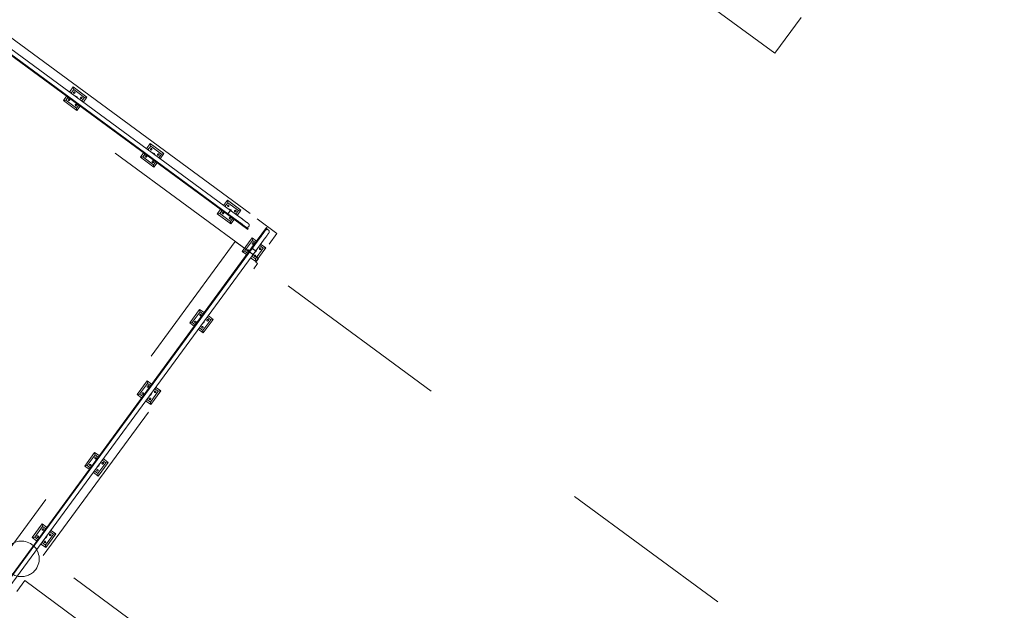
# Model space of a CAD drawing. Header units: metres. Extents: x 135583 to 135939, y 457896 to 458258.
# Tile 493 of 599: x 135771.61 to 135782.69, y 458057.81 to 458064.45. Entities that reach past the tile are written whole.
import ezdxf

# ---------------------------------------------------------------- set-up
doc = ezdxf.new("R2010")
doc.units = ezdxf.units.M
doc.linetypes.add('Center', pattern=[31.75, 6.35, -4.7625, 15.875, -4.7625])
doc.linetypes.add('Hidden', pattern=[4, 2, -2])
doc.layers.add('NIEUWE INSTALLATIE', color=250, linetype='Continuous', lineweight=0)

msp = doc.modelspace()

# ---------------------------------------------------------------- linework, layer by layer
at = {"layer": 'NIEUWE INSTALLATIE', "linetype": 'Hidden'}
for p, q in [((135774.299, 458061.767), (135765.636, 458068.132)), ((135774.299, 458061.767), (135765.636, 458068.132)), ((135763.617, 458047.776), (135774.037, 458061.959)), ((135763.617, 458047.776), (135774.037, 458061.959)), ((135774.037, 458061.959), (135774.299, 458061.767)), ((135774.037, 458061.959), (135774.299, 458061.767)), ((135774.299, 458061.767), (135774.27, 458061.727)), ((135774.299, 458061.767), (135774.27, 458061.727)), ((135771.877, 458058.428), (135774.29, 458061.712)), ((135771.877, 458058.428), (135774.29, 458061.712)), ((135774.27, 458061.727), (135774.29, 458061.712)), ((135774.27, 458061.727), (135774.29, 458061.712)), ((135782.691, 458055.54), (135774.29, 458061.712)), ((135782.691, 458055.54), (135774.29, 458061.712)), ((135780.279, 458052.256), (135771.877, 458058.428)), ((135780.279, 458052.256), (135771.877, 458058.428)), ((135769.213, 458054.801), (135771.67, 458058.146)), ((135769.213, 458054.801), (135771.67, 458058.146)), ((135771.67, 458058.146), (135780.071, 458051.974)), ((135771.67, 458058.146), (135780.071, 458051.974))]:
    msp.add_line(p, q, dxfattribs=at)
at = {"layer": 'NIEUWE INSTALLATIE'}
for p, q in [((135780.108, 458064.074), (135776.897, 458066.433)), ((135770.484, 458064.808), (135773.95, 458062.262)), ((135770.489, 458064.815), (135773.955, 458062.269)), ((135773.954, 458062.269), (135770.489, 458064.815)), ((135773.983, 458062.308), (135770.518, 458064.854)), ((135780.404, 458064.477), (135780.108, 458064.074)), ((135772.216, 458063.695), (135772.172, 458063.635)), ((135772.188, 458063.623), (135772.22, 458063.667)), ((135772.216, 458063.695), (135772.22, 458063.667)), ((135772.369, 458063.582), (135772.216, 458063.695)), ((135772.22, 458063.667), (135772.341, 458063.578)), ((135772.14, 458063.591), (135772.104, 458063.541)), ((135772.104, 458063.541), (135772.132, 458063.546)), ((135772.104, 458063.541), (135772.257, 458063.429)), ((135772.132, 458063.546), (135772.156, 458063.58)), ((135772.252, 458063.457), (135772.132, 458063.546)), ((135772.341, 458063.578), (135772.309, 458063.534)), ((135772.325, 458063.522), (135772.369, 458063.582)), ((135772.341, 458063.578), (135772.369, 458063.582)), ((135772.277, 458063.491), (135772.252, 458063.457)), ((135772.257, 458063.429), (135772.252, 458063.457)), ((135772.257, 458063.429), (135772.293, 458063.479)), ((135773.082, 458063.058), (135773.04, 458063)), ((135773.056, 458062.988), (135773.087, 458063.03)), ((135773.082, 458063.058), (135773.087, 458063.03)), ((135773.236, 458062.946), (135773.082, 458063.058)), ((135773.087, 458063.03), (135773.208, 458062.941)), ((135773.007, 458062.955), (135772.97, 458062.905)), ((135772.97, 458062.905), (135772.998, 458062.909)), ((135772.97, 458062.905), (135773.123, 458062.792)), ((135772.998, 458062.909), (135773.023, 458062.943)), ((135773.119, 458062.82), (135772.998, 458062.909)), ((135773.208, 458062.941), (135773.177, 458062.9)), ((135773.193, 458062.888), (135773.236, 458062.946)), ((135773.208, 458062.941), (135773.236, 458062.946)), ((135773.144, 458062.854), (135773.119, 458062.82)), ((135773.123, 458062.792), (135773.119, 458062.82)), ((135773.123, 458062.792), (135773.16, 458062.842)), ((135773.873, 458062.318), (135773.836, 458062.269)), ((135773.949, 458062.422), (135773.906, 458062.364)), ((135773.922, 458062.352), (135773.953, 458062.394)), ((135773.949, 458062.422), (135773.953, 458062.394)), ((135774.102, 458062.309), (135773.949, 458062.422)), ((135773.953, 458062.394), (135774.074, 458062.305)), ((135773.836, 458062.269), (135773.864, 458062.273)), ((135773.836, 458062.269), (135773.989, 458062.156)), ((135773.864, 458062.273), (135773.889, 458062.307)), ((135773.985, 458062.184), (135773.864, 458062.273)), ((135773.954, 458062.269), (135773.95, 458062.262)), ((135773.95, 458062.262), (135773.954, 458062.269)), ((135773.95, 458062.262), (135774.179, 458062.093)), ((135774.184, 458062.1), (135773.954, 458062.269)), ((135774.076, 458062.181), (135773.955, 458062.269)), ((135773.969, 458062.289), (135773.965, 458062.284)), ((135773.983, 458062.308), (135773.969, 458062.289)), ((135773.976, 458062.299), (135773.973, 458062.294)), ((135773.983, 458062.308), (135773.976, 458062.299)), ((135773.983, 458062.308), (135774.104, 458062.219)), ((135774.01, 458062.218), (135773.985, 458062.184)), ((135774.074, 458062.305), (135774.042, 458062.261)), ((135774.059, 458062.251), (135774.102, 458062.309)), ((135774.074, 458062.305), (135774.102, 458062.309)), ((135773.989, 458062.156), (135773.985, 458062.184)), ((135773.989, 458062.156), (135774.026, 458062.206)), ((135774.076, 458062.181), (135774.077, 458062.18)), ((135774.184, 458062.1), (135774.179, 458062.093)), ((135774.222, 458061.886), (135774.39, 458062.116)), ((135774.397, 458062.111), (135774.228, 458061.881)), ((135774.397, 458062.111), (135774.39, 458062.116)), ((135774.115, 458061.846), (135774.228, 458061.999)), ((135774.228, 458061.999), (135774.278, 458061.963)), ((135774.228, 458061.999), (135774.232, 458061.971)), ((135774.318, 458062.002), (135774.229, 458061.881)), ((135774.318, 458062.002), (135774.318, 458062.003)), ((135774.222, 458061.886), (135763.658, 458047.507)), ((135774.229, 458061.881), (135763.66, 458047.495)), ((135763.66, 458047.496), (135774.228, 458061.881)), ((135774.232, 458061.971), (135774.143, 458061.851)), ((135774.222, 458061.886), (135774.228, 458061.881)), ((135774.222, 458061.886), (135774.228, 458061.881)), ((135774.266, 458061.947), (135774.232, 458061.971)), ((135774.264, 458061.762), (135774.353, 458061.883)), ((135774.268, 458061.852), (135774.357, 458061.973)), ((135774.381, 458061.887), (135774.269, 458061.734)), ((135774.353, 458061.883), (135774.31, 458061.915)), ((135774.323, 458061.929), (135774.381, 458061.887)), ((135774.353, 458061.883), (135774.381, 458061.887)), ((135763.67, 458047.428), (135774.268, 458061.852)), ((135774.115, 458061.846), (135774.143, 458061.851)), ((135774.165, 458061.81), (135774.115, 458061.846)), ((135774.143, 458061.851), (135774.177, 458061.826)), ((135774.269, 458061.734), (135774.211, 458061.776)), ((135774.223, 458061.792), (135774.264, 458061.762)), ((135774.248, 458061.867), (135774.243, 458061.87)), ((135774.268, 458061.852), (135774.248, 458061.867)), ((135774.258, 458061.859), (135774.268, 458061.852)), ((135774.269, 458061.734), (135774.264, 458061.762)), ((135773.525, 458061.042), (135773.637, 458061.195)), ((135773.642, 458061.167), (135773.553, 458061.047)), ((135773.637, 458061.195), (135773.687, 458061.159)), ((135773.637, 458061.195), (135773.642, 458061.167)), ((135773.675, 458061.143), (135773.642, 458061.167)), ((135773.762, 458061.079), (135773.721, 458061.109)), ((135773.733, 458061.125), (135773.79, 458061.083)), ((135773.525, 458061.042), (135773.553, 458061.047)), ((135773.575, 458061.006), (135773.525, 458061.042)), ((135773.553, 458061.047), (135773.587, 458061.022)), ((135773.632, 458060.988), (135773.674, 458060.958)), ((135773.674, 458060.958), (135773.762, 458061.079)), ((135773.79, 458061.083), (135773.678, 458060.93)), ((135773.762, 458061.079), (135773.79, 458061.083)), ((135773.678, 458060.93), (135773.62, 458060.972)), ((135773.678, 458060.93), (135773.674, 458060.958)), ((135772.934, 458060.238), (135773.047, 458060.391)), ((135773.051, 458060.363), (135772.962, 458060.243)), ((135773.047, 458060.391), (135773.097, 458060.355)), ((135773.047, 458060.391), (135773.051, 458060.363)), ((135773.085, 458060.339), (135773.051, 458060.363)), ((135772.934, 458060.238), (135772.962, 458060.243)), ((135772.984, 458060.202), (135772.934, 458060.238)), ((135772.962, 458060.243), (135772.996, 458060.218)), ((135773.083, 458060.154), (135773.172, 458060.275)), ((135773.2, 458060.279), (135773.087, 458060.126)), ((135773.172, 458060.275), (135773.13, 458060.305)), ((135773.142, 458060.322), (135773.2, 458060.279)), ((135773.172, 458060.275), (135773.2, 458060.279)), ((135773.087, 458060.126), (135773.029, 458060.168)), ((135773.041, 458060.185), (135773.083, 458060.154)), ((135773.087, 458060.126), (135773.083, 458060.154)), ((135772.344, 458059.434), (135772.456, 458059.587)), ((135772.46, 458059.56), (135772.371, 458059.439)), ((135772.456, 458059.587), (135772.506, 458059.551)), ((135772.456, 458059.587), (135772.46, 458059.56)), ((135772.494, 458059.535), (135772.46, 458059.56)), ((135772.344, 458059.434), (135772.371, 458059.439)), ((135772.371, 458059.439), (135772.405, 458059.414)), ((135772.492, 458059.35), (135772.581, 458059.471)), ((135772.609, 458059.475), (135772.497, 458059.322)), ((135772.581, 458059.471), (135772.539, 458059.502)), ((135772.551, 458059.518), (135772.609, 458059.475)), ((135772.581, 458059.471), (135772.609, 458059.475)), ((135772.393, 458059.398), (135772.344, 458059.434)), ((135772.497, 458059.322), (135772.439, 458059.365)), ((135772.45, 458059.381), (135772.492, 458059.35)), ((135772.497, 458059.322), (135772.492, 458059.35)), ((135771.753, 458058.63), (135771.865, 458058.784)), ((135771.865, 458058.784), (135771.915, 458058.747)), ((135771.865, 458058.784), (135771.87, 458058.756)), ((135771.87, 458058.756), (135771.781, 458058.635)), ((135771.903, 458058.731), (135771.87, 458058.756)), ((135771.902, 458058.546), (135771.991, 458058.667)), ((135772.018, 458058.671), (135771.906, 458058.518)), ((135771.991, 458058.667), (135771.948, 458058.698)), ((135771.96, 458058.714), (135772.018, 458058.671)), ((135771.991, 458058.667), (135772.018, 458058.671)), ((135771.753, 458058.63), (135771.781, 458058.635)), ((135771.803, 458058.594), (135771.753, 458058.63)), ((135771.781, 458058.635), (135771.815, 458058.61)), ((135771.906, 458058.518), (135771.848, 458058.561)), ((135771.86, 458058.577), (135771.902, 458058.546)), ((135771.906, 458058.518), (135771.902, 458058.546))]:
    msp.add_line(p, q, dxfattribs=at)
at = {"layer": 'NIEUWE INSTALLATIE', "linetype": 'Center'}
for p, q in [((135774.204, 458062.271), (135770.336, 458065.113)), ((135774.507, 458062.049), (135774.285, 458062.212)), ((135774.418, 458061.928), (135774.507, 458062.049))]:
    msp.add_line(p, q, dxfattribs=at)
at = {"layer": 'NIEUWE INSTALLATIE', "flags": 128}
for points in [[(135774.104, 458062.219), (135774.108, 458062.217), (135774.111, 458062.215), (135774.114, 458062.212), (135774.117, 458062.21), (135774.12, 458062.208), (135774.123, 458062.205), (135774.127, 458062.203), (135774.13, 458062.201), (135774.133, 458062.199), (135774.136, 458062.196), (135774.139, 458062.194), (135774.142, 458062.192), (135774.144, 458062.19), (135774.147, 458062.188), (135774.15, 458062.186), (135774.152, 458062.184), (135774.155, 458062.182), (135774.157, 458062.18), (135774.16, 458062.179), (135774.162, 458062.177), (135774.164, 458062.175), (135774.166, 458062.174), (135774.168, 458062.172), (135774.17, 458062.171), (135774.172, 458062.17), (135774.174, 458062.168), (135774.175, 458062.167), (135774.177, 458062.166), (135774.178, 458062.165), (135774.179, 458062.164), (135774.181, 458062.163), (135774.182, 458062.163), (135774.182, 458062.162), (135774.183, 458062.162), (135774.184, 458062.161), (135774.184, 458062.161), (135774.185, 458062.161), (135774.185, 458062.16), (135774.185, 458062.16)], [(135774.156, 458062.121), (135774.156, 458062.121), (135774.156, 458062.122), (135774.156, 458062.122), (135774.155, 458062.122), (135774.155, 458062.123), (135774.154, 458062.123), (135774.153, 458062.124), (135774.152, 458062.124), (135774.151, 458062.125), (135774.15, 458062.126), (135774.149, 458062.127), (135774.147, 458062.128), (135774.146, 458062.129), (135774.144, 458062.13), (135774.142, 458062.132), (135774.14, 458062.133), (135774.138, 458062.135), (135774.136, 458062.136), (135774.134, 458062.138), (135774.132, 458062.139), (135774.129, 458062.141), (135774.127, 458062.143), (135774.125, 458062.145), (135774.122, 458062.147), (135774.119, 458062.149), (135774.116, 458062.151), (135774.114, 458062.153), (135774.111, 458062.155), (135774.108, 458062.157), (135774.105, 458062.159), (135774.102, 458062.161), (135774.099, 458062.164), (135774.096, 458062.166), (135774.093, 458062.168), (135774.089, 458062.17), (135774.086, 458062.173), (135774.083, 458062.175), (135774.08, 458062.178), (135774.077, 458062.18), (135774.076, 458062.181)], [(135774.151, 458062.125), (135774.152, 458062.125), (135774.153, 458062.124), (135774.154, 458062.123), (135774.155, 458062.123), (135774.155, 458062.122), (135774.156, 458062.122), (135774.156, 458062.122), (135774.156, 458062.121), (135774.156, 458062.121)], [(135774.156, 458062.121), (135774.157, 458062.121), (135774.158, 458062.12), (135774.159, 458062.12), (135774.16, 458062.119), (135774.16, 458062.119), (135774.161, 458062.119), (135774.162, 458062.118), (135774.163, 458062.118), (135774.164, 458062.118), (135774.165, 458062.117), (135774.166, 458062.117), (135774.167, 458062.117), (135774.168, 458062.117), (135774.169, 458062.117), (135774.17, 458062.117), (135774.171, 458062.117), (135774.172, 458062.117), (135774.173, 458062.117), (135774.174, 458062.117), (135774.175, 458062.117), (135774.176, 458062.117), (135774.176, 458062.117), (135774.177, 458062.118), (135774.178, 458062.118), (135774.179, 458062.118), (135774.18, 458062.119), (135774.181, 458062.119), (135774.182, 458062.119), (135774.183, 458062.12), (135774.184, 458062.12), (135774.184, 458062.121), (135774.185, 458062.122), (135774.186, 458062.122), (135774.187, 458062.123), (135774.187, 458062.123), (135774.188, 458062.124), (135774.189, 458062.125), (135774.189, 458062.126), (135774.19, 458062.126), (135774.19, 458062.127)], [(135774.185, 458062.16), (135774.185, 458062.16), (135774.185, 458062.16), (135774.184, 458062.161), (135774.184, 458062.161), (135774.183, 458062.161), (135774.183, 458062.162), (135774.182, 458062.163), (135774.181, 458062.163), (135774.18, 458062.164), (135774.179, 458062.164)], [(135774.19, 458062.127), (135774.191, 458062.127), (135774.191, 458062.128), (135774.192, 458062.129), (135774.192, 458062.13), (135774.193, 458062.131), (135774.193, 458062.132), (135774.193, 458062.132), (135774.194, 458062.133), (135774.194, 458062.134), (135774.194, 458062.135), (135774.194, 458062.136), (135774.194, 458062.137), (135774.195, 458062.138), (135774.195, 458062.139), (135774.195, 458062.14), (135774.195, 458062.141), (135774.195, 458062.142), (135774.195, 458062.143), (135774.195, 458062.144), (135774.194, 458062.145), (135774.194, 458062.146), (135774.194, 458062.147), (135774.194, 458062.148), (135774.193, 458062.149), (135774.193, 458062.149), (135774.193, 458062.15), (135774.192, 458062.151), (135774.192, 458062.152), (135774.191, 458062.153), (135774.191, 458062.154), (135774.19, 458062.155), (135774.19, 458062.155), (135774.189, 458062.156), (135774.189, 458062.157), (135774.188, 458062.158), (135774.187, 458062.158), (135774.187, 458062.159), (135774.186, 458062.16), (135774.185, 458062.16), (135774.185, 458062.16)], [(135774.377, 458062.082), (135774.377, 458062.082), (135774.377, 458062.082), (135774.376, 458062.082), (135774.376, 458062.081), (135774.376, 458062.081), (135774.375, 458062.08), (135774.375, 458062.079), (135774.374, 458062.078), (135774.373, 458062.077), (135774.372, 458062.076), (135774.371, 458062.075), (135774.37, 458062.073), (135774.369, 458062.072), (135774.368, 458062.07), (135774.367, 458062.068), (135774.365, 458062.066), (135774.364, 458062.064), (135774.362, 458062.062), (135774.361, 458062.06), (135774.359, 458062.058), (135774.357, 458062.056), (135774.355, 458062.053), (135774.354, 458062.051), (135774.352, 458062.048), (135774.35, 458062.045), (135774.348, 458062.043), (135774.346, 458062.04), (135774.343, 458062.037), (135774.341, 458062.034), (135774.339, 458062.031), (135774.337, 458062.028), (135774.335, 458062.025), (135774.332, 458062.022), (135774.33, 458062.019), (135774.328, 458062.015), (135774.325, 458062.012), (135774.323, 458062.009), (135774.321, 458062.006), (135774.318, 458062.003), (135774.318, 458062.002)], [(135774.357, 458061.973), (135774.359, 458061.976), (135774.361, 458061.98), (135774.364, 458061.983), (135774.366, 458061.986), (135774.368, 458061.989), (135774.371, 458061.992), (135774.373, 458061.995), (135774.375, 458061.998), (135774.377, 458062.002), (135774.38, 458062.005), (135774.382, 458062.007), (135774.384, 458062.01), (135774.386, 458062.013), (135774.388, 458062.016), (135774.39, 458062.019), (135774.392, 458062.021), (135774.394, 458062.024), (135774.396, 458062.026), (135774.397, 458062.029), (135774.399, 458062.031), (135774.401, 458062.033), (135774.402, 458062.035), (135774.404, 458062.037), (135774.405, 458062.039), (135774.406, 458062.041), (135774.408, 458062.043), (135774.409, 458062.044), (135774.41, 458062.046), (135774.411, 458062.047), (135774.412, 458062.048), (135774.413, 458062.049), (135774.413, 458062.05), (135774.414, 458062.051), (135774.414, 458062.052), (135774.415, 458062.053), (135774.415, 458062.053), (135774.416, 458062.053), (135774.416, 458062.054), (135774.416, 458062.054)], [(135774.373, 458062.077), (135774.374, 458062.078), (135774.374, 458062.079), (135774.375, 458062.08), (135774.376, 458062.081), (135774.376, 458062.081), (135774.376, 458062.082), (135774.377, 458062.082), (135774.377, 458062.082), (135774.377, 458062.082)], [(135774.377, 458062.082), (135774.377, 458062.083), (135774.378, 458062.084), (135774.379, 458062.085), (135774.379, 458062.085), (135774.38, 458062.086), (135774.381, 458062.087), (135774.382, 458062.087), (135774.382, 458062.088), (135774.383, 458062.088), (135774.384, 458062.089), (135774.385, 458062.089), (135774.386, 458062.09), (135774.387, 458062.09), (135774.387, 458062.09), (135774.388, 458062.091), (135774.389, 458062.091), (135774.39, 458062.091), (135774.391, 458062.092), (135774.392, 458062.092), (135774.393, 458062.092), (135774.394, 458062.092), (135774.395, 458062.092), (135774.396, 458062.092), (135774.397, 458062.092), (135774.398, 458062.092), (135774.399, 458062.092), (135774.4, 458062.092), (135774.401, 458062.092), (135774.402, 458062.092), (135774.403, 458062.091), (135774.404, 458062.091), (135774.404, 458062.091), (135774.405, 458062.09), (135774.406, 458062.09), (135774.407, 458062.09), (135774.408, 458062.089), (135774.409, 458062.089), (135774.41, 458062.088), (135774.41, 458062.088), (135774.411, 458062.087)], [(135774.411, 458062.087), (135774.411, 458062.087), (135774.412, 458062.086), (135774.413, 458062.086), (135774.414, 458062.085), (135774.414, 458062.084), (135774.415, 458062.084), (135774.415, 458062.083), (135774.416, 458062.082), (135774.417, 458062.081), (135774.417, 458062.08), (135774.418, 458062.08), (135774.418, 458062.079), (135774.418, 458062.078), (135774.419, 458062.077), (135774.419, 458062.076), (135774.419, 458062.075), (135774.42, 458062.074), (135774.42, 458062.073), (135774.42, 458062.072), (135774.42, 458062.071), (135774.42, 458062.07), (135774.42, 458062.069), (135774.42, 458062.068), (135774.42, 458062.067), (135774.42, 458062.066), (135774.42, 458062.066), (135774.42, 458062.065), (135774.42, 458062.064), (135774.42, 458062.063), (135774.42, 458062.062), (135774.419, 458062.061), (135774.419, 458062.06), (135774.419, 458062.059), (135774.418, 458062.058), (135774.418, 458062.057), (135774.417, 458062.056), (135774.417, 458062.056), (135774.416, 458062.055), (135774.416, 458062.054), (135774.416, 458062.054)], [(135774.416, 458062.054), (135774.416, 458062.054), (135774.416, 458062.053), (135774.415, 458062.053), (135774.415, 458062.053), (135774.415, 458062.052), (135774.414, 458062.051), (135774.413, 458062.051), (135774.413, 458062.05), (135774.412, 458062.049), (135774.412, 458062.048)]]:
    msp.add_lwpolyline(points, dxfattribs=at)
at = {"layer": 'NIEUWE INSTALLATIE', "linetype": 'Hidden'}
for start, end in [(323.696, 143.696), (323.696, 143.696), (143.696, 323.696), (143.696, 323.696)]:
    msp.add_arc((135771.632, 458058.391), 0.2, start, end, dxfattribs=at)
at = {"layer": 'NIEUWE INSTALLATIE', "extrusion": (0, 0, -1)}
for centre, major_axis, ratio, start_param, end_param in [((135772.167, 458063.551), (0.00533, 0.00725), 1, 3.141593, 6.283185), ((135772.167, 458063.551), (0.0089, 0.00136), 1, 5.497787, 8.63938), ((135772.226, 458063.632), (0.00583, -0.00685), 1, 1.338973, 4.480565), ((135772.226, 458063.632), (0.0089, 0.00136), 1, 5.497787, 8.63938), ((135772.236, 458063.562), (0.0304, 0.0067), 1, 4.844988, 6.086182), ((135772.236, 458063.562), (0.022, 0.0142), 1, 5.658662, 6.182261), ((135772.306, 458063.572), (0.00725, -0.00533), 1, 1.570796, 4.712389), ((135772.306, 458063.572), (0.00725, -0.00533), 1, 4.712389, 7.853982), ((135772.247, 458063.492), (0.00725, -0.00533), 1, 1.570796, 4.712389), ((135772.247, 458063.492), (0.00874, -0.00215), 1, 5.105088, 8.246681), ((135773.092, 458062.995), (0.00583, -0.00685), 1, 1.338973, 4.480565), ((135773.092, 458062.995), (0.0089, 0.00136), 1, 5.497787, 8.63938), ((135773.033, 458062.915), (0.00533, 0.00725), 1, 3.141593, 6.283185), ((135773.033, 458062.915), (0.0089, 0.00136), 1, 5.497787, 8.63938), ((135773.103, 458062.925), (0.0304, 0.0067), 1, 4.844988, 6.086182), ((135773.103, 458062.925), (0.022, 0.0142), 1, 5.658662, 6.182261), ((135773.173, 458062.936), (0.00725, -0.00533), 1, 1.570796, 4.712389), ((135773.173, 458062.936), (0.00725, -0.00533), 1, 4.712389, 7.853982), ((135773.113, 458062.855), (0.00725, -0.00533), 1, 1.570796, 4.712389), ((135773.113, 458062.855), (0.00874, -0.00215), 1, 5.105088, 8.246681), ((135773.958, 458062.359), (0.00583, -0.00685), 1, 1.338973, 4.480565), ((135773.958, 458062.359), (0.0089, 0.00136), 1, 5.497787, 8.63938), ((135773.969, 458062.289), (0.029, -0.0113), 1, 4.45059, 5.497787), ((135773.899, 458062.278), (0.00533, 0.00725), 1, 3.141593, 6.283185), ((135773.899, 458062.278), (0.0089, 0.00136), 1, 5.497787, 8.63938), ((135773.969, 458062.289), (-0.0143, -0.0195), 0.000001, 5.239364, 7.026158), ((135773.969, 458062.289), (-0.0143, -0.0195), 0.000001, 4.977238, 5.450591), ((135773.98, 458062.219), (0.00725, -0.00533), 1, 1.570796, 4.712389), ((135773.98, 458062.219), (0.00874, -0.00215), 1, 5.105088, 8.246681), ((135773.969, 458062.289), (0.022, 0.0142), 1, 5.658662, 6.182261), ((135774.039, 458062.3), (0.00725, -0.00533), 1, 1.570796, 4.712389), ((135774.039, 458062.3), (0.00725, -0.00533), 1, 4.712389, 7.853982)]:
    msp.add_ellipse(centre, major_axis=major_axis, ratio=ratio, start_param=start_param, end_param=end_param, dxfattribs=at)
at = {"layer": 'NIEUWE INSTALLATIE'}
for centre, major_axis, ratio, start_param, end_param in [((135773.969, 458062.289), (0.0143, 0.0195), 0.000001, 1.219884, 4.096958), ((135774.238, 458061.936), (0.00533, 0.00725), 1, 1.570796, 4.712389), ((135774.248, 458061.867), (-0.0195, 0.0143), 0.000001, 5.239364, 7.026158), ((135774.238, 458061.936), (0.0077, 0.00466), 1, 5.105088, 8.246681), ((135774.248, 458061.867), (0.0195, -0.0143), 0.000001, 3.926991, 6.283185), ((135774.248, 458061.867), (-0.0195, 0.0143), 0.000001, 4.977238, 5.450591), ((135774.318, 458061.877), (0.00533, 0.00725), 1, 1.570796, 4.712389), ((135774.318, 458061.877), (0.00533, 0.00725), 1, 4.712389, 7.853982), ((135774.178, 458061.856), (0.00725, -0.00533), 1, 3.141593, 6.283185), ((135774.178, 458061.856), (0.0089, 0.00136), 1, 5.497787, 8.63938), ((135774.259, 458061.797), (0.00352, 0.00828), 1, 1.338973, 4.480565), ((135774.259, 458061.797), (0.0089, 0.00136), 1, 5.497787, 8.63938), ((135774.248, 458061.867), (0.0243, 0.0195), 1, 4.45059, 5.497787), ((135774.248, 458061.867), (0.0252, -0.007), 1, 5.920462, 6.182261), ((135773.647, 458061.132), (0.00533, 0.00725), 1, 1.570796, 4.712389), ((135773.647, 458061.132), (0.0077, 0.00466), 1, 5.105088, 8.246681), ((135773.588, 458061.052), (0.00725, -0.00533), 1, 3.141593, 6.283185), ((135773.588, 458061.052), (0.0089, 0.00136), 1, 5.497787, 8.63938), ((135773.668, 458060.993), (0.00352, 0.00828), 1, 1.338973, 4.480565), ((135773.668, 458060.993), (0.0089, 0.00136), 1, 5.497787, 8.63938), ((135773.658, 458061.063), (0.0243, 0.0195), 1, 4.45059, 5.497787), ((135773.658, 458061.063), (0.0252, -0.007), 1, 5.658662, 6.182261), ((135773.728, 458061.073), (0.00533, 0.00725), 1, 1.570796, 4.712389), ((135773.728, 458061.073), (0.00533, 0.00725), 1, 4.712389, 7.853982), ((135773.056, 458060.329), (0.00533, 0.00725), 1, 1.570796, 4.712389), ((135773.056, 458060.329), (0.0077, 0.00466), 1, 5.105088, 8.246681), ((135772.997, 458060.248), (0.00725, -0.00533), 1, 3.141593, 6.283185), ((135772.997, 458060.248), (0.0089, 0.00136), 1, 5.497787, 8.63938), ((135773.067, 458060.259), (0.0281, -0.0134), 1, 5.363627, 6.619194), ((135773.067, 458060.259), (0.0252, -0.007), 1, 5.658662, 6.182261), ((135773.137, 458060.269), (0.00533, 0.00725), 1, 1.570796, 4.712389), ((135773.137, 458060.269), (0.00533, 0.00725), 1, 4.712389, 7.853982), ((135773.078, 458060.189), (0.00352, 0.00828), 1, 1.338973, 4.480565), ((135773.078, 458060.189), (0.0089, 0.00136), 1, 5.497787, 8.63938), ((135772.406, 458059.444), (0.00725, -0.00533), 1, 3.141593, 6.283185), ((135772.406, 458059.444), (0.0089, 0.00136), 1, 5.497787, 8.63938), ((135772.466, 458059.525), (0.00533, 0.00725), 1, 1.570796, 4.712389), ((135772.466, 458059.525), (0.0077, 0.00466), 1, 5.105088, 8.246681), ((135772.476, 458059.455), (0.031, -0.003), 1, 5.005757, 6.483623), ((135772.476, 458059.455), (0.0252, -0.007), 1, 5.658662, 6.182261), ((135772.546, 458059.465), (0.00533, 0.00725), 1, 1.570796, 4.712389), ((135772.546, 458059.465), (0.00533, 0.00725), 1, 4.712389, 7.853982), ((135772.487, 458059.385), (0.00352, 0.00828), 1, 1.338973, 4.480565), ((135772.487, 458059.385), (0.0089, 0.00136), 1, 5.497787, 8.63938), ((135771.875, 458058.721), (0.00533, 0.00725), 1, 1.570796, 4.712389), ((135771.875, 458058.721), (0.0077, 0.00466), 1, 5.105088, 8.246681), ((135771.956, 458058.661), (0.00533, 0.00725), 1, 1.570796, 4.712389), ((135771.956, 458058.661), (0.00533, 0.00725), 1, 4.712389, 7.853982), ((135771.816, 458058.64), (0.00725, -0.00533), 1, 3.141593, 6.283185), ((135771.816, 458058.64), (0.0089, 0.00136), 1, 5.497787, 8.63938), ((135771.896, 458058.581), (0.00352, 0.00828), 1, 1.338973, 4.480565), ((135771.896, 458058.581), (0.0089, 0.00136), 1, 5.497787, 8.63938), ((135771.886, 458058.651), (0.0311, -0.0019), 1, 4.963814, 6.455905), ((135771.886, 458058.651), (0.0252, -0.007), 1, 5.658662, 6.182261)]:
    msp.add_ellipse(centre, major_axis=major_axis, ratio=ratio, start_param=start_param, end_param=end_param, dxfattribs=at)
msp.add_ellipse((135774.248, 458061.867), major_axis=(-0.0195, 0.0143), ratio=0.000001, dxfattribs=at)
for points in [[(135773.958, 458062.267), (135773.957, 458062.268), (135773.956, 458062.269), (135773.955, 458062.269)], [(135773.983, 458062.308), (135773.985, 458062.307), (135773.986, 458062.307), (135773.986, 458062.306)], [(135774.232, 458061.884), (135774.231, 458061.883), (135774.23, 458061.882), (135774.229, 458061.881)], [(135774.268, 458061.852), (135774.269, 458061.853), (135774.269, 458061.854), (135774.27, 458061.856)]]:
    msp.add_open_spline(points, degree=3, dxfattribs=at)

doc.saveas('drawing.dxf')
